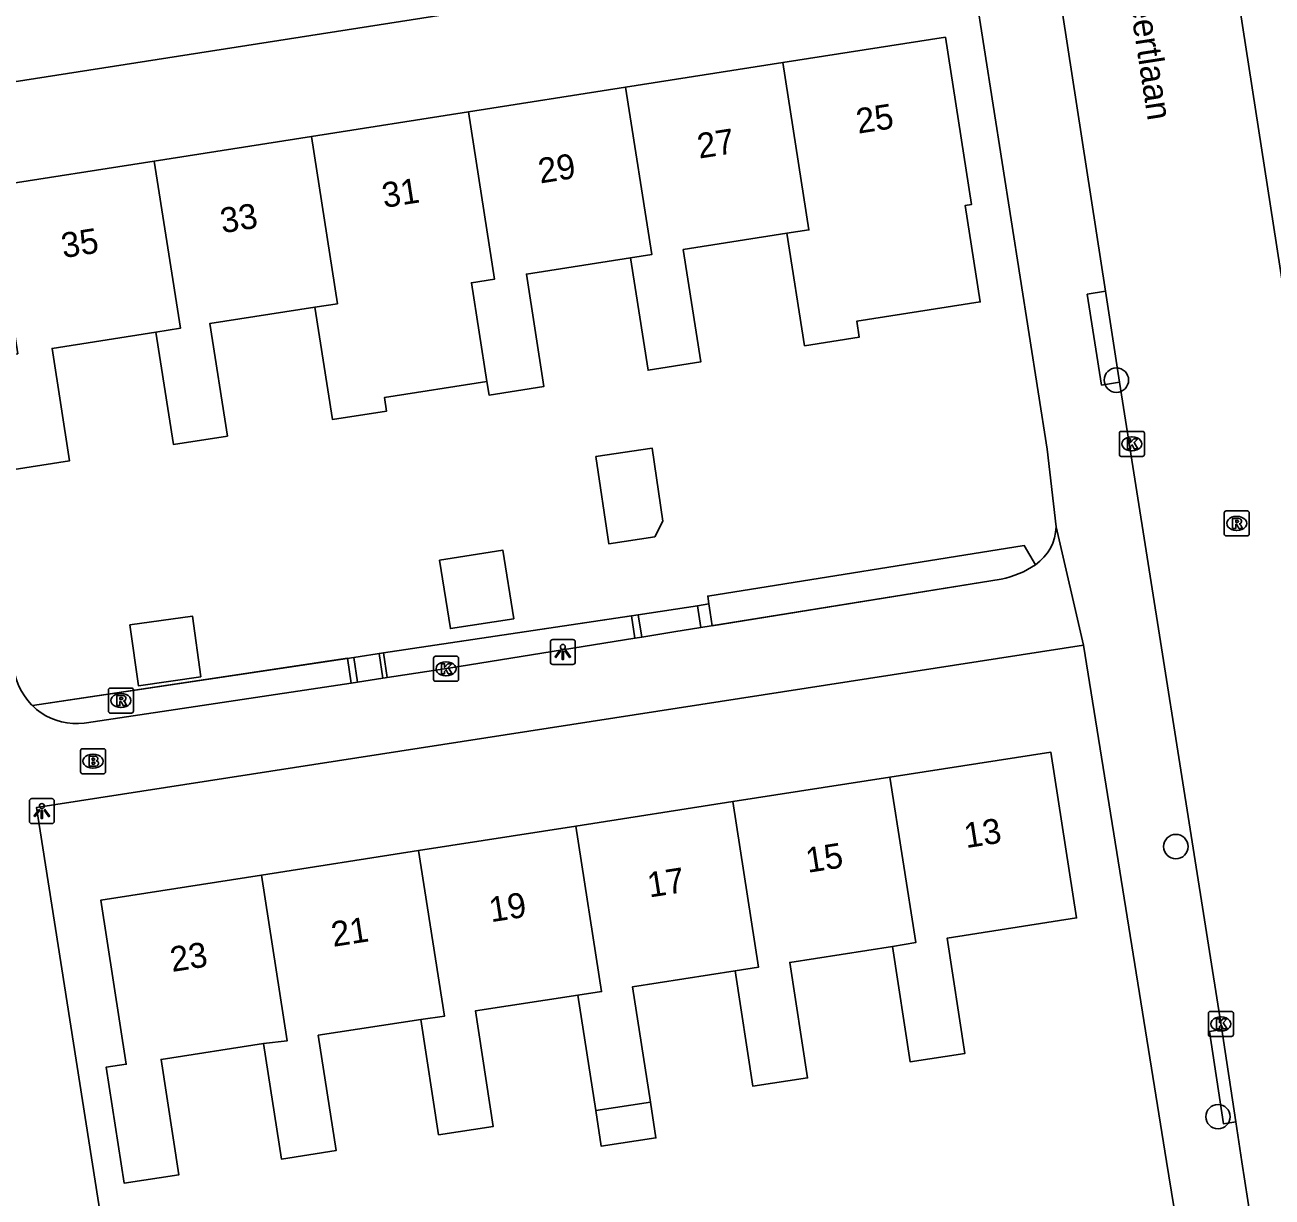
# Model space of a CAD drawing. Extents: x 160077 to 160945, y 386481 to 387498.
# Drawn here: x 160314.45 to 160364.4, y 387277.35 to 387324.28 of the extents above; entities that cross this region are included whole.
import ezdxf

# ---------------------------------------------------------------- set-up
doc = ezdxf.new("R2010")
doc.units = 0
for name, color, linetype in [('IMGEO_Boom', 7, 'Continuous'), ('IMGEO_Brandkraan', 7, 'Continuous'), ('IMGEO_Grasland_overig', 7, 'Continuous'), ('IMGEO_Groenvoorziening', 7, 'Continuous'), ('IMGEO_Haag', 7, 'Continuous'), ('IMGEO_Kolk', 7, 'Continuous'), ('IMGEO_Lichtpunt', 7, 'Continuous'), ('IMGEO_Openbare_ruimte_label', 7, 'Continuous'), ('IMGEO_Pand', 7, 'Continuous'), ('IMGEO_Pand_nummerreeks', 7, 'Continuous'), ('IMGEO_Rijbaan_lokaal_open', 7, 'Continuous'), ('IMGEO_Rioolput', 7, 'Continuous'), ('IMGEO_Voetpad_open', 7, 'Continuous')]:
    doc.layers.add(name, color=color, linetype=linetype)

msp = doc.modelspace()

# ---------------------------------------------------------------- linework, layer by layer
at = {"layer": 'IMGEO_Boom'}
for centre in [(160358.165, 387310.056), (160360.547, 387291.38), (160362.235, 387280.565)]:
    msp.add_circle(centre, 0.489, dxfattribs=at)
at = {"layer": 'IMGEO_Brandkraan'}
for p, q in [((160316.675, 387294.372), (160316.675, 387295.224)), ((160316.75, 387295.298), (160317.602, 387295.298)), ((160317.163, 387295.078), (160317.188, 387295.078)), ((160317.676, 387295.224), (160317.676, 387294.372)), ((160317.602, 387294.298), (160316.75, 387294.298)), ((160317.186, 387294.518), (160317.161, 387294.518))]:
    msp.add_line(p, q, dxfattribs=at)
for points in [[(160316.675, 387294.372), (160316.675, 387295.224)], [(160316.75, 387295.298), (160317.602, 387295.298)], [(160317.676, 387295.224), (160317.676, 387294.372)], [(160317.023, 387294.998), (160317.023, 387294.598), (160317.236, 387294.598)], [(160317.254, 387294.998), (160317.023, 387294.998)], [(160317.202, 387294.917), (160317.148, 387294.917), (160317.148, 387294.841)], [(160317.148, 387294.841), (160317.201, 387294.841)], [(160317.21, 387294.765), (160317.148, 387294.765), (160317.148, 387294.684)], [(160317.148, 387294.684), (160317.21, 387294.684)], [(160317.602, 387294.298), (160316.75, 387294.298)]]:
    msp.add_lwpolyline(points, dxfattribs=at)
for centre, radius, start, end in [((160316.752, 387295.222), 0.0765, 91.552, 178.448), ((160316.752, 387295.222), 0.0765, 91.552, 178.448), ((160317.6, 387295.222), 0.0765, 1.552, 88.448), ((160317.6, 387295.222), 0.0765, 1.552, 88.448), ((160317.203, 387294.879), 0.0379, 267.8285, 90.9355), ((160317.211, 387294.724), 0.0404, 269.8759, 90.5077), ((160317.242, 387294.849), 0.251, 268.6676, 293.5347), ((160317.258, 387294.853), 0.145, 59.4692, 91.5367), ((160317.283, 387294.9), 0.0922, 285.5137, 58.1501), ((160317.288, 387294.708), 0.105, 301.3115, 78.989), ((160316.752, 387294.374), 0.0765, 181.552, 268.448), ((160316.752, 387294.374), 0.0765, 181.552, 268.448), ((160317.6, 387294.374), 0.0765, 271.552, 358.448), ((160317.6, 387294.374), 0.0765, 271.552, 358.448)]:
    msp.add_arc(centre, radius, start, end, dxfattribs=at)
for centre, major_axis, ratio, start_param, end_param in [((160317.162, 387294.798), (-0.387, 0.002), 0.722429, 4.712389, 7.853982), ((160317.187, 387294.798), (-0.39, 0.002), 0.717154, 1.570796, 4.712389)]:
    msp.add_ellipse(centre, major_axis=major_axis, ratio=ratio, start_param=start_param, end_param=end_param, dxfattribs=at)
at = {"layer": 'IMGEO_Grasland_overig'}
msp.add_lwpolyline([(160341.842, 387301.093), (160341.387, 387301.023)], dxfattribs=at)
at = {"layer": 'IMGEO_Groenvoorziening'}
for points in [[(160339.014, 387300.655), (160329.073, 387299.174)], [(160329.073, 387299.174), (160328.806, 387299.134)], [(160327.622, 387298.956), (160314.749, 387297.023)]]:
    msp.add_lwpolyline(points, dxfattribs=at)
at = {"layer": 'IMGEO_Haag'}
for points in [[(160354.927, 387302.666), (160354.477, 387303.432), (160341.795, 387301.407), (160341.842, 387301.093)], [(160341.842, 387301.093), (160341.894, 387300.746), (160341.973, 387300.221), (160353.55, 387302.093)], [(160338.881, 387299.721), (160338.748, 387300.614), (160329.073, 387299.174)], [(160331.431, 387298.517), (160338.881, 387299.721), (160338.881, 387299.721)], [(160328.806, 387299.134), (160328.636, 387299.108), (160328.785, 387298.119)], [(160329.073, 387299.174), (160328.806, 387299.134)], [(160327.519, 387297.929), (160327.37, 387298.918), (160314.749, 387297.023)], [(160328.785, 387298.119), (160328.785, 387298.119), (160329.222, 387298.185)], [(160316.911, 387296.336), (160327.519, 387297.929), (160327.519, 387297.929)]]:
    msp.add_lwpolyline(points, dxfattribs=at)
at = {"layer": 'IMGEO_Kolk'}
for p, q in [((160358.283, 387307.078), (160358.283, 387307.93)), ((160358.358, 387308.004), (160359.21, 387308.004)), ((160358.771, 387307.784), (160358.796, 387307.784)), ((160359.284, 387307.93), (160359.284, 387307.078)), ((160358.794, 387307.224), (160358.769, 387307.224)), ((160359.21, 387307.004), (160358.358, 387307.004)), ((160330.814, 387298.072), (160330.814, 387298.924)), ((160330.889, 387298.998), (160331.741, 387298.998)), ((160331.302, 387298.778), (160331.327, 387298.778)), ((160331.815, 387298.924), (160331.815, 387298.072)), ((160331.325, 387298.218), (160331.3, 387298.218)), ((160331.741, 387297.998), (160330.889, 387297.998)), ((160361.851, 387283.852), (160361.851, 387284.704)), ((160361.926, 387284.778), (160362.778, 387284.778)), ((160362.852, 387284.704), (160362.852, 387283.852)), ((160362.339, 387284.558), (160362.364, 387284.558)), ((160362.778, 387283.778), (160361.926, 387283.778)), ((160362.362, 387283.998), (160362.337, 387283.998))]:
    msp.add_line(p, q, dxfattribs=at)
for points in [[(160358.283, 387307.078), (160358.283, 387307.93)], [(160358.358, 387308.004), (160359.21, 387308.004)], [(160358.604, 387307.704), (160358.727, 387307.704), (160358.727, 387307.553), (160358.857, 387307.704), (160359.021, 387307.704), (160358.875, 387307.553), (160359.028, 387307.304), (160358.876, 387307.304), (160358.791, 387307.468), (160358.727, 387307.401), (160358.727, 387307.304), (160358.604, 387307.304), (160358.604, 387307.704)], [(160359.284, 387307.93), (160359.284, 387307.078)], [(160359.21, 387307.004), (160358.358, 387307.004)], [(160330.814, 387298.072), (160330.814, 387298.924)], [(160330.889, 387298.998), (160331.741, 387298.998)], [(160331.135, 387298.698), (160331.258, 387298.698), (160331.258, 387298.547), (160331.388, 387298.698), (160331.552, 387298.698), (160331.406, 387298.547), (160331.559, 387298.298), (160331.407, 387298.298), (160331.322, 387298.462), (160331.258, 387298.395), (160331.258, 387298.298), (160331.135, 387298.298), (160331.135, 387298.698)], [(160331.815, 387298.924), (160331.815, 387298.072)], [(160331.741, 387297.998), (160330.889, 387297.998)], [(160361.851, 387283.852), (160361.851, 387284.704)], [(160361.926, 387284.778), (160362.778, 387284.778)], [(160362.852, 387284.704), (160362.852, 387283.852)], [(160362.172, 387284.478), (160362.295, 387284.478), (160362.295, 387284.327), (160362.425, 387284.478), (160362.589, 387284.478), (160362.443, 387284.327), (160362.596, 387284.078), (160362.444, 387284.078), (160362.359, 387284.242), (160362.295, 387284.175), (160362.295, 387284.078), (160362.172, 387284.078), (160362.172, 387284.478)], [(160362.778, 387283.778), (160361.926, 387283.778)]]:
    msp.add_lwpolyline(points, dxfattribs=at)
for centre, start, end in [((160358.36, 387307.928), 91.552, 178.448), ((160358.36, 387307.928), 91.552, 178.448), ((160359.208, 387307.928), 1.552, 88.448), ((160359.208, 387307.928), 1.552, 88.448), ((160358.36, 387307.08), 181.552, 268.448), ((160358.36, 387307.08), 181.552, 268.448), ((160359.208, 387307.08), 271.552, 358.448), ((160359.208, 387307.08), 271.552, 358.448), ((160330.891, 387298.922), 91.552, 178.448), ((160330.891, 387298.922), 91.552, 178.448), ((160331.739, 387298.922), 1.552, 88.448), ((160331.739, 387298.922), 1.552, 88.448), ((160330.891, 387298.074), 181.552, 268.448), ((160330.891, 387298.074), 181.552, 268.448), ((160331.739, 387298.074), 271.552, 358.448), ((160331.739, 387298.074), 271.552, 358.448), ((160361.928, 387284.702), 91.552, 178.448), ((160361.928, 387284.702), 91.552, 178.448), ((160362.776, 387284.702), 1.552, 88.448), ((160362.776, 387284.702), 1.552, 88.448), ((160361.928, 387283.854), 181.552, 268.448), ((160361.928, 387283.854), 181.552, 268.448), ((160362.776, 387283.854), 271.552, 358.448), ((160362.776, 387283.854), 271.552, 358.448)]:
    msp.add_arc(centre, 0.0765, start, end, dxfattribs=at)
for centre, major_axis, ratio, start_param, end_param in [((160358.77, 387307.504), (-0.387, 0.002), 0.722429, 4.712389, 7.853982), ((160358.795, 387307.504), (-0.39, 0.002), 0.717154, 1.570796, 4.712389), ((160331.301, 387298.498), (-0.387, 0.002), 0.722429, 4.712389, 7.853982), ((160331.326, 387298.498), (-0.39, 0.002), 0.717154, 1.570796, 4.712389), ((160362.338, 387284.278), (-0.387, 0.002), 0.722429, 4.712389, 7.853982), ((160362.363, 387284.278), (-0.39, 0.002), 0.717154, 1.570796, 4.712389)]:
    msp.add_ellipse(centre, major_axis=major_axis, ratio=ratio, start_param=start_param, end_param=end_param, dxfattribs=at)
at = {"layer": 'IMGEO_Lichtpunt'}
for p, q in [((160335.494, 387299.575), (160335.494, 387298.768)), ((160335.494, 387299.575), (160335.494, 387298.768)), ((160336.396, 387299.67), (160335.588, 387299.67)), ((160336.396, 387299.67), (160335.588, 387299.67)), ((160336.49, 387298.768), (160336.49, 387299.575)), ((160336.49, 387298.768), (160336.49, 387299.575)), ((160335.588, 387298.674), (160336.396, 387298.674)), ((160335.588, 387298.674), (160336.396, 387298.674)), ((160314.629, 387293.204), (160314.629, 387292.397)), ((160314.629, 387293.204), (160314.629, 387292.397)), ((160315.531, 387293.299), (160314.723, 387293.299)), ((160315.531, 387293.299), (160314.723, 387293.299)), ((160315.625, 387292.397), (160315.625, 387293.204)), ((160315.625, 387292.397), (160315.625, 387293.204)), ((160314.723, 387292.303), (160315.531, 387292.303)), ((160314.723, 387292.303), (160315.531, 387292.303))]:
    msp.add_line(p, q, dxfattribs=at)
for points in [[(160335.868, 387299.239), (160335.907, 387299.211), (160335.719, 387298.949), (160335.681, 387298.976), (160335.868, 387299.239)], [(160335.97, 387299.191), (160336.017, 387299.191), (160336.017, 387298.869), (160335.97, 387298.869), (160335.97, 387299.191)], [(160336.08, 387299.211), (160336.118, 387299.238), (160336.305, 387298.976), (160336.266, 387298.948), (160336.08, 387299.211)], [(160315.003, 387292.868), (160315.042, 387292.84), (160314.854, 387292.578), (160314.816, 387292.605), (160315.003, 387292.868)], [(160315.105, 387292.82), (160315.152, 387292.82), (160315.152, 387292.498), (160315.105, 387292.498), (160315.105, 387292.82)], [(160315.215, 387292.84), (160315.253, 387292.867), (160315.44, 387292.605), (160315.401, 387292.577), (160315.215, 387292.84)]]:
    msp.add_lwpolyline(points, dxfattribs=at)
for centre in [(160335.993, 387299.373), (160315.128, 387293.002)]:
    msp.add_circle(centre, 0.0994, dxfattribs=at)
for centre, start, end in [((160335.588, 387299.575), 90, 180), ((160335.588, 387299.575), 90, 180), ((160336.396, 387299.575), 0, 90), ((160336.396, 387299.575), 0, 90), ((160335.588, 387298.768), 180, 270), ((160335.588, 387298.768), 180, 270), ((160336.396, 387298.768), 270, 0), ((160336.396, 387298.768), 270, 360), ((160314.723, 387293.204), 90, 180), ((160314.723, 387293.204), 90, 180), ((160315.531, 387293.204), 0, 90), ((160315.531, 387293.204), 0, 90), ((160314.723, 387292.397), 180, 270), ((160314.723, 387292.397), 180, 270), ((160315.531, 387292.397), 270, 0), ((160315.531, 387292.397), 270, 360)]:
    msp.add_arc(centre, 0.0946, start, end, dxfattribs=at)
at = {"layer": 'IMGEO_Pand'}
for points in [[(160344.97, 387315.934), (160345.674, 387311.435), (160347.865, 387311.778), (160347.766, 387312.412), (160352.715, 387313.185), (160352.111, 387317.051), (160352.366, 387317.091), (160351.318, 387323.787), (160344.802, 387322.767)], [(160338.508, 387321.783), (160344.802, 387322.767)], [(160344.802, 387322.767), (160345.849, 387316.068), (160344.97, 387315.934)], [(160332.215, 387320.798), (160338.508, 387321.783)], [(160338.508, 387321.783), (160339.555, 387315.084), (160338.701, 387314.953)], [(160325.921, 387319.813), (160332.215, 387320.798)], [(160332.215, 387320.798), (160333.262, 387314.101), (160332.333, 387313.957), (160332.953, 387309.997)], [(160319.627, 387318.828), (160325.921, 387319.813)], [(160326.064, 387312.976), (160326.968, 387313.117), (160325.921, 387319.813)], [(160319.696, 387311.979), (160315.535, 387311.328), (160316.239, 387306.829), (160314.021, 387306.482), (160313.317, 387310.981), (160314.16, 387311.113), (160313.112, 387317.809), (160319.627, 387318.828)], [(160319.627, 387318.828), (160320.674, 387312.133), (160319.696, 387311.979)], [(160344.97, 387315.934), (160340.815, 387315.284), (160341.519, 387310.785), (160339.405, 387310.454), (160338.701, 387314.953)], [(160338.701, 387314.953), (160334.532, 387314.301), (160335.236, 387309.802), (160333.037, 387309.458), (160332.953, 387309.997)], [(160326.064, 387312.976), (160321.855, 387312.317), (160322.559, 387307.818), (160320.399, 387307.48), (160319.696, 387311.979)], [(160332.953, 387309.997), (160328.848, 387309.355), (160328.933, 387308.815), (160326.769, 387308.476), (160326.064, 387312.976)], [(160337.309, 387306.997), (160339.566, 387307.335), (160340.004, 387304.411), (160339.672, 387303.779), (160337.833, 387303.503), (160337.309, 387306.997)], [(160334.026, 387300.502), (160331.489, 387300.105), (160331.059, 387302.846), (160333.596, 387303.244), (160334.026, 387300.502)], [(160321.501, 387298.171), (160318.996, 387297.821), (160318.656, 387300.255), (160321.161, 387300.605), (160321.501, 387298.171)], [(160349.097, 387294.16), (160355.536, 387295.164), (160356.572, 387288.521), (160351.381, 387287.712), (160352.092, 387283.092), (160349.906, 387282.755), (160349.193, 387287.374)], [(160342.803, 387293.179), (160349.097, 387294.16)], [(160349.097, 387294.16), (160350.131, 387287.535), (160349.193, 387287.374)], [(160342.803, 387293.179), (160336.51, 387292.197)], [(160342.897, 387286.402), (160343.837, 387286.553), (160342.803, 387293.179)], [(160336.51, 387292.197), (160330.216, 387291.216)], [(160336.51, 387292.197), (160337.544, 387285.571), (160336.601, 387285.432)], [(160323.922, 387290.235), (160330.216, 387291.216)], [(160330.216, 387291.216), (160331.25, 387284.588), (160330.306, 387284.46)], [(160323.922, 387290.235), (160317.485, 387289.231), (160318.509, 387282.667), (160317.702, 387282.542), (160318.426, 387277.898), (160320.613, 387278.235), (160319.902, 387282.855), (160324.01, 387283.489)], [(160324.01, 387283.489), (160324.956, 387283.606), (160323.922, 387290.235)], [(160349.193, 387287.374), (160345.085, 387286.74), (160345.797, 387282.12), (160343.609, 387281.783), (160342.897, 387286.402)], [(160339.501, 387281.149), (160338.789, 387285.77), (160342.897, 387286.402)], [(160330.306, 387284.46), (160331.017, 387279.841), (160333.205, 387280.178), (160332.493, 387284.798), (160336.601, 387285.432)], [(160336.601, 387285.432), (160337.313, 387280.812)], [(160330.306, 387284.46), (160326.198, 387283.826), (160326.909, 387279.206), (160324.722, 387278.87), (160324.01, 387283.489)], [(160337.313, 387280.812), (160339.501, 387281.149)], [(160339.501, 387281.149), (160339.722, 387279.716), (160337.534, 387279.379), (160337.313, 387280.812)]]:
    msp.add_lwpolyline(points, dxfattribs=at)
at = {"layer": 'IMGEO_Rijbaan_lokaal_open'}
for points in [[(160352.799, 387391.033), (160358.665, 387353.61), (160366.562, 387302.662), (160369.173, 387285.284)], [(160357.73, 387313.614), (160353.738, 387339.43), (160353.156, 387343.079), (160351.403, 387354.063), (160351.293, 387354.598)], [(160357.73, 387313.614), (160358.294, 387309.971)], [(160362.387, 387284.057), (160358.294, 387309.971)], [(160362.387, 387284.057), (160362.946, 387280.357)], [(160367.846, 387248.68), (160367.704, 387249.631), (160367.156, 387253.21), (160363.189, 387278.751), (160362.946, 387280.357)]]:
    msp.add_lwpolyline(points, dxfattribs=at)
at = {"layer": 'IMGEO_Rioolput'}
for p, q in [((160362.483, 387303.895), (160362.483, 387304.747)), ((160362.558, 387304.821), (160363.41, 387304.821)), ((160362.971, 387304.601), (160362.996, 387304.601)), ((160363.484, 387304.747), (160363.484, 387303.895)), ((160363.41, 387303.821), (160362.558, 387303.821)), ((160362.994, 387304.041), (160362.969, 387304.041)), ((160317.794, 387296.8), (160317.794, 387297.652)), ((160317.869, 387297.726), (160318.721, 387297.726)), ((160318.795, 387297.652), (160318.795, 387296.8)), ((160318.282, 387297.506), (160318.307, 387297.506)), ((160318.721, 387296.726), (160317.869, 387296.726)), ((160318.305, 387296.946), (160318.28, 387296.946))]:
    msp.add_line(p, q, dxfattribs=at)
for points in [[(160362.483, 387303.895), (160362.483, 387304.747)], [(160362.558, 387304.821), (160363.41, 387304.821)], [(160363.484, 387304.747), (160363.484, 387303.895)], [(160363.072, 387304.519), (160362.82, 387304.521), (160362.82, 387304.121)], [(160362.82, 387304.121), (160362.944, 387304.121), (160362.944, 387304.283), (160362.955, 387304.283)], [(160362.998, 387304.44), (160362.944, 387304.44), (160362.944, 387304.359)], [(160362.944, 387304.359), (160362.996, 387304.359)], [(160363.002, 387304.254), (160363.073, 387304.121), (160363.213, 387304.121), (160363.148, 387304.247)], [(160363.41, 387303.821), (160362.558, 387303.821)], [(160317.794, 387296.8), (160317.794, 387297.652)], [(160317.869, 387297.726), (160318.721, 387297.726)], [(160318.795, 387297.652), (160318.795, 387296.8)], [(160318.383, 387297.424), (160318.131, 387297.426), (160318.131, 387297.026)], [(160318.131, 387297.026), (160318.255, 387297.026), (160318.255, 387297.188), (160318.266, 387297.188)], [(160318.309, 387297.345), (160318.255, 387297.345), (160318.255, 387297.264)], [(160318.255, 387297.264), (160318.307, 387297.264)], [(160318.313, 387297.159), (160318.384, 387297.026), (160318.524, 387297.026), (160318.459, 387297.152)], [(160318.721, 387296.726), (160317.869, 387296.726)]]:
    msp.add_lwpolyline(points, dxfattribs=at)
for centre, radius, start, end in [((160362.56, 387304.745), 0.0765, 91.552, 178.448), ((160362.56, 387304.745), 0.0765, 91.552, 178.448), ((160363.408, 387304.745), 0.0765, 1.552, 88.448), ((160363.408, 387304.745), 0.0765, 1.552, 88.448), ((160362.954, 387304.23), 0.0533, 26.0293, 88.6989), ((160362.98, 387304.548), 0.19, 274.7715, 282.9687), ((160363.004, 387304.344), 0.0964, 77.0061, 93.1865), ((160363.018, 387304.401), 0.0378, 276.6634, 79.6772), ((160363.071, 387304.409), 0.109, 350.3612, 89.416), ((160363.069, 387304.409), 0.112, 277.5842, 350.9817), ((160363.053, 387304.194), 0.108, 29.5134, 73.7905), ((160362.56, 387303.897), 0.0765, 181.552, 268.448), ((160362.56, 387303.897), 0.0765, 181.552, 268.448), ((160363.408, 387303.897), 0.0765, 271.552, 358.448), ((160363.408, 387303.897), 0.0765, 271.552, 358.448), ((160317.871, 387297.65), 0.0765, 91.552, 178.448), ((160317.871, 387297.65), 0.0765, 91.552, 178.448), ((160318.719, 387297.65), 0.0765, 1.552, 88.448), ((160318.719, 387297.65), 0.0765, 1.552, 88.448), ((160318.265, 387297.135), 0.0533, 26.0293, 88.6989), ((160318.291, 387297.453), 0.19, 274.7715, 282.9687), ((160318.315, 387297.249), 0.0964, 77.0061, 93.1865), ((160318.329, 387297.306), 0.0378, 276.6634, 79.6772), ((160318.382, 387297.314), 0.109, 350.3612, 89.416), ((160318.38, 387297.314), 0.112, 277.5842, 350.9817), ((160318.364, 387297.099), 0.108, 29.5134, 73.7905), ((160317.871, 387296.802), 0.0765, 181.552, 268.448), ((160317.871, 387296.802), 0.0765, 181.552, 268.448), ((160318.719, 387296.802), 0.0765, 271.552, 358.448), ((160318.719, 387296.802), 0.0765, 271.552, 358.448)]:
    msp.add_arc(centre, radius, start, end, dxfattribs=at)
for centre, major_axis, ratio, start_param, end_param in [((160362.97, 387304.321), (-0.387, 0.002), 0.722429, 4.712389, 7.853982), ((160362.995, 387304.321), (-0.39, 0.002), 0.717154, 1.570796, 4.712389), ((160318.281, 387297.226), (-0.387, 0.002), 0.722429, 4.712389, 7.853982), ((160318.306, 387297.226), (-0.39, 0.002), 0.717154, 1.570796, 4.712389)]:
    msp.add_ellipse(centre, major_axis=major_axis, ratio=ratio, start_param=start_param, end_param=end_param, dxfattribs=at)
at = {"layer": 'IMGEO_Voetpad_open'}
for points in [[(160352.153, 387327.971), (160310.416, 387321.441), (160314.017, 387298.456), (160314.061, 387298.234), (160314.124, 387298.017), (160314.206, 387297.806), (160314.307, 387297.603), (160314.426, 387297.41), (160314.561, 387297.229), (160314.712, 387297.06), (160314.749, 387297.023)], [(160352.153, 387327.971), (160355.398, 387307.291), (160355.751, 387304.187)], [(160358.294, 387309.971), (160357.572, 387309.856), (160356.995, 387313.497), (160357.73, 387313.614)], [(160355.751, 387304.187), (160356.842, 387299.449)], [(160341.522, 387300.148), (160353.55, 387302.093)], [(160341.387, 387301.023), (160339.014, 387300.655)], [(160339.152, 387299.765), (160339.014, 387300.655)], [(160341.522, 387300.148), (160341.387, 387301.023)], [(160339.152, 387299.765), (160340.44, 387299.973), (160341.522, 387300.148)], [(160331.431, 387298.517), (160338.881, 387299.721)], [(160338.881, 387299.721), (160339.152, 387299.765)], [(160319.874, 387268.352), (160319.74, 387268.437), (160319.52, 387268.597), (160319.316, 387268.777), (160319.129, 387268.975), (160318.96, 387269.188), (160318.81, 387269.416), (160318.682, 387269.656), (160318.576, 387269.906), (160318.492, 387270.165), (160314.91, 387292.943), (160356.842, 387299.449)], [(160328.806, 387299.134), (160327.622, 387298.956)], [(160328.806, 387299.134), (160328.806, 387299.134)], [(160328.806, 387299.134), (160328.955, 387298.145)], [(160356.842, 387299.449), (160360.174, 387278.766), (160360.463, 387276.972)], [(160327.771, 387297.967), (160327.622, 387298.956)], [(160327.771, 387297.967), (160328.785, 387298.119)], [(160328.785, 387298.119), (160328.955, 387298.145)], [(160328.955, 387298.145), (160329.222, 387298.185)], [(160329.222, 387298.185), (160331.431, 387298.517)], [(160316.911, 387296.336), (160327.519, 387297.929)], [(160327.519, 387297.929), (160327.771, 387297.967)], [(160314.749, 387297.023), (160314.917, 387296.873), (160315.098, 387296.738), (160315.291, 387296.62), (160315.493, 387296.52), (160315.703, 387296.438), (160315.92, 387296.375), (160316.141, 387296.332), (160316.366, 387296.309), (160316.591, 387296.306), (160316.816, 387296.323), (160316.911, 387296.336)], [(160362.946, 387280.357), (160362.452, 387280.281), (160361.893, 387283.981), (160362.387, 387284.057)]]:
    msp.add_lwpolyline(points, dxfattribs=at)
for centre, radius, start, end in [((160353.837, 387304.24), 1.914, 304.6952, 358.4117), ((160352.835, 387305.752), 3.729, 281.0559, 304.1307)]:
    msp.add_arc(centre, radius, start, end, dxfattribs=at)

# ---------------------------------------------------------------- texts
at = {"layer": 'IMGEO_Openbare_ruimte_label'}
msp.add_text('Grimbeertlaan', height=1, rotation=278.8028, dxfattribs=at).set_placement((160358.131, 387328.783))
at = {"layer": 'IMGEO_Pand_nummerreeks'}
for s, rotation, p in [('25', 8.8923, (160347.824, 387319.921)), ('27', 8.8928, (160341.457, 387318.924)), ('29', 8.8923, (160335.089, 387317.928)), ('31', 8.8923, (160328.833, 387316.949)), ('33', 8.8928, (160322.354, 387315.935)), ('35', 8.8928, (160315.986, 387314.939)), ('13', 8.8623, (160352.144, 387291.315)), ('15', 8.8623, (160345.802, 387290.326)), ('17', 8.8623, (160339.46, 387289.338)), ('19', 8.8623, (160333.118, 387288.349)), ('21', 8.8623, (160326.798, 387287.363)), ('23', 8.8623, (160320.345, 387286.357))]:
    msp.add_text(s, height=1, rotation=rotation, dxfattribs=at).set_placement(p)

doc.saveas('drawing.dxf')
